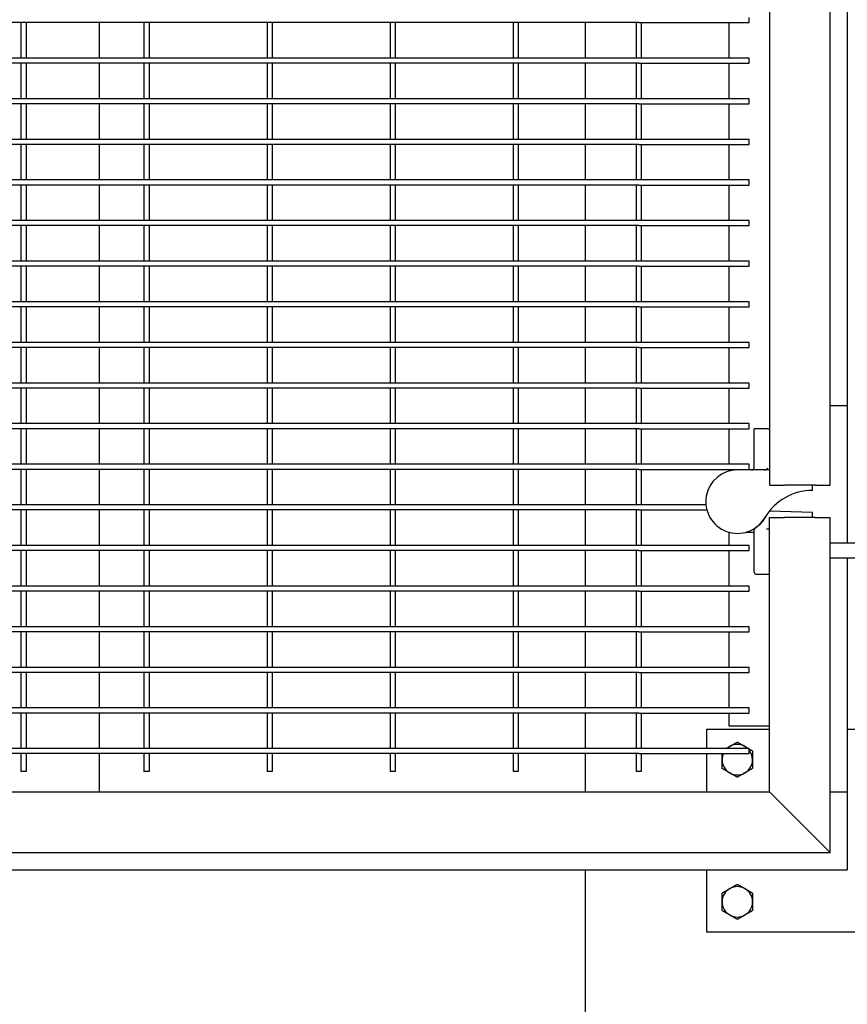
# Model space of a CAD drawing. Header units: inches. Extents: x 24 to 1128, y -94 to 748.
# Tile 503 of 546: x 671 to 691, y 517 to 541. Entities that reach past the tile are written whole.
import ezdxf

# ---------------------------------------------------------------- set-up
doc = ezdxf.new("R2010")
doc.units = ezdxf.units.IN
doc.header["$LTSCALE"] = 32
doc.header["$MEASUREMENT"] = 0
doc.layers.add('Dimension (ANSI)', color=7, linetype='Continuous', lineweight=25)
doc.layers.add('Visible (ANSI)', color=7, linetype='Continuous', lineweight=30)
doc.styles.add('Note Text (ANSI)', font='tahoma.ttf')
doc.dimstyles.new('Architectural (ANSI)', dxfattribs={"dimscale": 32, "dimtxt": 0.125, "dimasz": 0.098425, "dimexe": 0.125, "dimexo": 0.0625, "dimgap": 0.031496, "dimtad": 0, "dimtih": 1, "dimtoh": 1, "dimdec": 4, "dimrnd": 1e-08, "dimzin": 3, "dimdsep": 46, "dimlunit": 4, "dimtxsty": 'Note Text (ANSI)', "dimcen": 0.09, "dimdle": 0.393701, "dimclrd": 256, "dimclre": 256, "dimclrt": 256, "dimadec": 0, "dimazin": 3, "dimtfac": 0.96, "dimtofl": 0, "dimtmove": 0, "dimatfit": 3, "dimfxl": 1, "dimfrac": 2, "dimtolj": 1, "dimtzin": 12, "dimlwd": -1, "dimlwe": -1, "dimarcsym": 0})

# ---------------------------------------------------------------- blocks, each defined once
blk = doc.blocks.new('*D15')
at = {"layer": 'Defpoints', "color": 0, "transparency": 16777216}
for p in [(692.915, 562.239), (493.915, 496.383), (692.915, 464.957)]:
    blk.add_point(p, dxfattribs=at)
at = {"layer": 'Dimension (ANSI)', "transparency": 16777216}
for p, q in [((692.915, 560.239), (692.915, 460.957)), ((493.915, 494.383), (493.915, 460.957)), ((497.065, 464.957), (578.675, 464.957)), ((689.766, 464.957), (594.155, 464.957))]:
    blk.add_line(p, q, dxfattribs=at)
for points in [[(497.065, 465.481), (497.065, 464.432), (493.915, 464.957)], [(689.766, 465.481), (689.766, 464.432), (692.915, 464.957)]]:
    blk.add_solid(points, dxfattribs=at)
at = {"layer": 'Dimension (ANSI)', "transparency": 16777216, "insert": (579.683, 467.036), "char_height": 4, "attachment_point": 1, "style": 'Note Text (ANSI)'}
blk.add_mtext('\\A1;16\'-7"', dxfattribs=at)

msp = doc.modelspace()

# ---------------------------------------------------------------- linework, layer by layer
at = {"layer": 'Visible (ANSI)'}
for p, q in [((689.45529, 551.3233), (689.45529, 529.3233)), ((690.95529, 529.3233), (690.95529, 551.3233)), ((691.37529, 549.27882), (691.37529, 531.27882)), ((688.95529, 540.71632), (688.95529, 540.84132)), ((671.08029, 540.71632), (668.04904, 540.71632)), ((671.01779, 540.71632), (671.01779, 539.84132)), ((674.11154, 540.71632), (671.08029, 540.71632)), ((671.14279, 540.71632), (671.14279, 539.84132)), ((672.95529, 539.84132), (672.95529, 540.71632)), ((674.04904, 540.71632), (674.04904, 539.84132)), ((677.14279, 540.71632), (674.11154, 540.71632)), ((674.17404, 540.71632), (674.17404, 539.84132)), ((677.08029, 540.71632), (677.08029, 539.84132)), ((680.17404, 540.71632), (677.14279, 540.71632)), ((677.20529, 540.71632), (677.20529, 539.84132)), ((680.11154, 540.71632), (680.11154, 539.84132)), ((683.20529, 540.71632), (680.17404, 540.71632)), ((680.23654, 540.71632), (680.23654, 539.84132)), ((683.14279, 540.71632), (683.14279, 539.84132)), ((686.23654, 540.71632), (683.20529, 540.71632)), ((683.26779, 540.71632), (683.26779, 539.84132)), ((684.91529, 540.71632), (684.91529, 539.84132)), ((686.17404, 540.71632), (686.17404, 539.84132)), ((686.23654, 540.71632), (688.95529, 540.71632)), ((686.29904, 540.71632), (686.29904, 539.84132)), ((688.45529, 540.71632), (688.45529, 539.84132)), ((671.08029, 539.84132), (668.04904, 539.84132)), ((671.08029, 539.71632), (668.04904, 539.71632)), ((671.01779, 539.71632), (671.01779, 538.84132)), ((674.11154, 539.84132), (671.08029, 539.84132)), ((674.11154, 539.71632), (671.08029, 539.71632)), ((671.14279, 539.71632), (671.14279, 538.84132)), ((672.95529, 538.84132), (672.95529, 539.71632)), ((674.04904, 539.71632), (674.04904, 538.84132)), ((677.14279, 539.84132), (674.11154, 539.84132)), ((677.14279, 539.71632), (674.11154, 539.71632)), ((674.17404, 539.71632), (674.17404, 538.84132)), ((677.08029, 539.71632), (677.08029, 538.84132)), ((680.17404, 539.84132), (677.14279, 539.84132)), ((680.17404, 539.71632), (677.14279, 539.71632)), ((677.20529, 539.71632), (677.20529, 538.84132)), ((680.11154, 539.71632), (680.11154, 538.84132)), ((683.20529, 539.84132), (680.17404, 539.84132)), ((683.20529, 539.71632), (680.17404, 539.71632)), ((680.23654, 539.71632), (680.23654, 538.84132)), ((683.14279, 539.71632), (683.14279, 538.84132)), ((686.23654, 539.84132), (683.20529, 539.84132)), ((686.23654, 539.71632), (683.20529, 539.71632)), ((683.26779, 539.71632), (683.26779, 538.84132)), ((684.91529, 539.71632), (684.91529, 538.84132)), ((686.17404, 539.71632), (686.17404, 538.84132)), ((688.95529, 539.84132), (686.23654, 539.84132)), ((686.23654, 539.71632), (688.95529, 539.71632)), ((686.29904, 539.71632), (686.29904, 538.84132)), ((688.45529, 539.71632), (688.45529, 538.84132)), ((688.95529, 539.71632), (688.95529, 539.84132)), ((671.08029, 538.84132), (668.04904, 538.84132)), ((671.08029, 538.71632), (668.04904, 538.71632)), ((671.01779, 538.71632), (671.01779, 537.84132)), ((674.11154, 538.84132), (671.08029, 538.84132)), ((674.11154, 538.71632), (671.08029, 538.71632)), ((671.14279, 538.71632), (671.14279, 537.84132)), ((672.95529, 537.84132), (672.95529, 538.71632)), ((674.04904, 538.71632), (674.04904, 537.84132)), ((677.14279, 538.84132), (674.11154, 538.84132)), ((677.14279, 538.71632), (674.11154, 538.71632)), ((674.17404, 538.71632), (674.17404, 537.84132)), ((677.08029, 538.71632), (677.08029, 537.84132)), ((680.17404, 538.84132), (677.14279, 538.84132)), ((680.17404, 538.71632), (677.14279, 538.71632)), ((677.20529, 538.71632), (677.20529, 537.84132)), ((680.11154, 538.71632), (680.11154, 537.84132)), ((683.20529, 538.84132), (680.17404, 538.84132)), ((683.20529, 538.71632), (680.17404, 538.71632)), ((680.23654, 538.71632), (680.23654, 537.84132)), ((683.14279, 538.71632), (683.14279, 537.84132)), ((686.23654, 538.84132), (683.20529, 538.84132)), ((686.23654, 538.71632), (683.20529, 538.71632)), ((683.26779, 538.71632), (683.26779, 537.84132)), ((684.91529, 538.71632), (684.91529, 537.84132)), ((686.17404, 538.71632), (686.17404, 537.84132)), ((688.95529, 538.84132), (686.23654, 538.84132)), ((686.23654, 538.71632), (688.95529, 538.71632)), ((686.29904, 538.71632), (686.29904, 537.84132)), ((688.45529, 538.71632), (688.45529, 537.84132)), ((688.95529, 538.71632), (688.95529, 538.84132)), ((671.08029, 537.84132), (668.04904, 537.84132)), ((671.08029, 537.71632), (668.04904, 537.71632)), ((671.01779, 537.71632), (671.01779, 536.84132)), ((674.11154, 537.84132), (671.08029, 537.84132)), ((674.11154, 537.71632), (671.08029, 537.71632)), ((671.14279, 537.71632), (671.14279, 536.84132)), ((672.95529, 536.84132), (672.95529, 537.71632)), ((674.04904, 537.71632), (674.04904, 536.84132)), ((677.14279, 537.84132), (674.11154, 537.84132)), ((677.14279, 537.71632), (674.11154, 537.71632)), ((674.17404, 537.71632), (674.17404, 536.84132)), ((677.08029, 537.71632), (677.08029, 536.84132)), ((680.17404, 537.84132), (677.14279, 537.84132)), ((680.17404, 537.71632), (677.14279, 537.71632)), ((677.20529, 537.71632), (677.20529, 536.84132)), ((680.11154, 537.71632), (680.11154, 536.84132)), ((683.20529, 537.84132), (680.17404, 537.84132)), ((683.20529, 537.71632), (680.17404, 537.71632)), ((680.23654, 537.71632), (680.23654, 536.84132)), ((683.14279, 537.71632), (683.14279, 536.84132)), ((686.23654, 537.84132), (683.20529, 537.84132)), ((686.23654, 537.71632), (683.20529, 537.71632)), ((683.26779, 537.71632), (683.26779, 536.84132)), ((684.91529, 537.71632), (684.91529, 536.84132)), ((686.17404, 537.71632), (686.17404, 536.84132)), ((688.95529, 537.84132), (686.23654, 537.84132)), ((686.23654, 537.71632), (688.95529, 537.71632)), ((686.29904, 537.71632), (686.29904, 536.84132)), ((688.45529, 537.71632), (688.45529, 536.84132)), ((688.95529, 537.71632), (688.95529, 537.84132)), ((671.08029, 536.84132), (668.04904, 536.84132)), ((671.08029, 536.71632), (668.04904, 536.71632)), ((671.01779, 536.71632), (671.01779, 535.84132)), ((674.11154, 536.84132), (671.08029, 536.84132)), ((674.11154, 536.71632), (671.08029, 536.71632)), ((671.14279, 536.71632), (671.14279, 535.84132)), ((672.95529, 535.84132), (672.95529, 536.71632)), ((674.04904, 536.71632), (674.04904, 535.84132)), ((677.14279, 536.84132), (674.11154, 536.84132)), ((677.14279, 536.71632), (674.11154, 536.71632)), ((674.17404, 536.71632), (674.17404, 535.84132)), ((677.08029, 536.71632), (677.08029, 535.84132)), ((680.17404, 536.84132), (677.14279, 536.84132)), ((680.17404, 536.71632), (677.14279, 536.71632)), ((677.20529, 536.71632), (677.20529, 535.84132)), ((680.11154, 536.71632), (680.11154, 535.84132)), ((683.20529, 536.84132), (680.17404, 536.84132)), ((683.20529, 536.71632), (680.17404, 536.71632)), ((680.23654, 536.71632), (680.23654, 535.84132)), ((683.14279, 536.71632), (683.14279, 535.84132)), ((686.23654, 536.84132), (683.20529, 536.84132)), ((686.23654, 536.71632), (683.20529, 536.71632)), ((683.26779, 536.71632), (683.26779, 535.84132)), ((684.91529, 536.71632), (684.91529, 535.84132)), ((686.17404, 536.71632), (686.17404, 535.84132)), ((688.95529, 536.84132), (686.23654, 536.84132)), ((686.23654, 536.71632), (688.95529, 536.71632)), ((686.29904, 536.71632), (686.29904, 535.84132)), ((688.45529, 536.71632), (688.45529, 535.84132)), ((688.95529, 536.71632), (688.95529, 536.84132)), ((671.08029, 535.84132), (668.04904, 535.84132)), ((674.11154, 535.84132), (671.08029, 535.84132)), ((677.14279, 535.84132), (674.11154, 535.84132)), ((680.17404, 535.84132), (677.14279, 535.84132)), ((683.20529, 535.84132), (680.17404, 535.84132)), ((686.23654, 535.84132), (683.20529, 535.84132)), ((688.95529, 535.84132), (686.23654, 535.84132)), ((688.95529, 535.71632), (688.95529, 535.84132)), ((671.08029, 535.71632), (668.04904, 535.71632)), ((671.01779, 535.71632), (671.01779, 534.84132)), ((674.11154, 535.71632), (671.08029, 535.71632)), ((671.14279, 535.71632), (671.14279, 534.84132)), ((672.95529, 534.84132), (672.95529, 535.71632)), ((674.04904, 535.71632), (674.04904, 534.84132)), ((677.14279, 535.71632), (674.11154, 535.71632)), ((674.17404, 535.71632), (674.17404, 534.84132)), ((677.08029, 535.71632), (677.08029, 534.84132)), ((680.17404, 535.71632), (677.14279, 535.71632)), ((677.20529, 535.71632), (677.20529, 534.84132)), ((680.11154, 535.71632), (680.11154, 534.84132)), ((683.20529, 535.71632), (680.17404, 535.71632)), ((680.23654, 535.71632), (680.23654, 534.84132)), ((683.14279, 535.71632), (683.14279, 534.84132)), ((686.23654, 535.71632), (683.20529, 535.71632)), ((683.26779, 535.71632), (683.26779, 534.84132)), ((684.91529, 535.71632), (684.91529, 534.84132)), ((686.17404, 535.71632), (686.17404, 534.84132)), ((686.23654, 535.71632), (688.95529, 535.71632)), ((686.29904, 535.71632), (686.29904, 534.84132)), ((688.45529, 535.71632), (688.45529, 534.84132)), ((671.08029, 534.84132), (668.04904, 534.84132)), ((674.11154, 534.84132), (671.08029, 534.84132)), ((677.14279, 534.84132), (674.11154, 534.84132)), ((680.17404, 534.84132), (677.14279, 534.84132)), ((683.20529, 534.84132), (680.17404, 534.84132)), ((686.23654, 534.84132), (683.20529, 534.84132)), ((688.95529, 534.84132), (686.23654, 534.84132)), ((688.95529, 534.71632), (688.95529, 534.84132)), ((671.08029, 534.71632), (668.04904, 534.71632)), ((671.01779, 534.71632), (671.01779, 533.84132)), ((674.11154, 534.71632), (671.08029, 534.71632)), ((671.14279, 534.71632), (671.14279, 533.84132)), ((672.95529, 533.84132), (672.95529, 534.71632)), ((674.04904, 534.71632), (674.04904, 533.84132)), ((677.14279, 534.71632), (674.11154, 534.71632)), ((674.17404, 534.71632), (674.17404, 533.84132)), ((677.08029, 534.71632), (677.08029, 533.84132)), ((680.17404, 534.71632), (677.14279, 534.71632)), ((677.20529, 534.71632), (677.20529, 533.84132)), ((680.11154, 534.71632), (680.11154, 533.84132)), ((683.20529, 534.71632), (680.17404, 534.71632)), ((680.23654, 534.71632), (680.23654, 533.84132)), ((683.14279, 534.71632), (683.14279, 533.84132)), ((686.23654, 534.71632), (683.20529, 534.71632)), ((683.26779, 534.71632), (683.26779, 533.84132)), ((684.91529, 534.71632), (684.91529, 533.84132)), ((686.17404, 534.71632), (686.17404, 533.84132)), ((686.23654, 534.71632), (688.95529, 534.71632)), ((686.29904, 534.71632), (686.29904, 533.84132)), ((688.45529, 534.71632), (688.45529, 533.84132)), ((671.08029, 533.84132), (668.04904, 533.84132)), ((674.11154, 533.84132), (671.08029, 533.84132)), ((677.14279, 533.84132), (674.11154, 533.84132)), ((680.17404, 533.84132), (677.14279, 533.84132)), ((683.20529, 533.84132), (680.17404, 533.84132)), ((686.23654, 533.84132), (683.20529, 533.84132)), ((688.95529, 533.84132), (686.23654, 533.84132)), ((688.95529, 533.71632), (688.95529, 533.84132)), ((671.08029, 533.71632), (668.04904, 533.71632)), ((671.01779, 533.71632), (671.01779, 532.84132)), ((674.11154, 533.71632), (671.08029, 533.71632)), ((671.14279, 533.71632), (671.14279, 532.84132)), ((672.95529, 532.84132), (672.95529, 533.71632)), ((674.04904, 533.71632), (674.04904, 532.84132)), ((677.14279, 533.71632), (674.11154, 533.71632)), ((674.17404, 533.71632), (674.17404, 532.84132)), ((677.08029, 533.71632), (677.08029, 532.84132)), ((680.17404, 533.71632), (677.14279, 533.71632)), ((677.20529, 533.71632), (677.20529, 532.84132)), ((680.11154, 533.71632), (680.11154, 532.84132)), ((683.20529, 533.71632), (680.17404, 533.71632)), ((680.23654, 533.71632), (680.23654, 532.84132)), ((683.14279, 533.71632), (683.14279, 532.84132)), ((686.23654, 533.71632), (683.20529, 533.71632)), ((683.26779, 533.71632), (683.26779, 532.84132)), ((684.91529, 533.71632), (684.91529, 532.84132)), ((686.17404, 533.71632), (686.17404, 532.84132)), ((686.23654, 533.71632), (688.95529, 533.71632)), ((686.29904, 533.71632), (686.29904, 532.84132)), ((688.45529, 533.71632), (688.45529, 532.84132)), ((671.08029, 532.84132), (668.04904, 532.84132)), ((674.11154, 532.84132), (671.08029, 532.84132)), ((677.14279, 532.84132), (674.11154, 532.84132)), ((680.17404, 532.84132), (677.14279, 532.84132)), ((683.20529, 532.84132), (680.17404, 532.84132)), ((686.23654, 532.84132), (683.20529, 532.84132)), ((688.95529, 532.84132), (686.23654, 532.84132)), ((688.95529, 532.71632), (688.95529, 532.84132)), ((671.08029, 532.71632), (668.04904, 532.71632)), ((671.01779, 532.71632), (671.01779, 531.84132)), ((674.11154, 532.71632), (671.08029, 532.71632)), ((671.14279, 532.71632), (671.14279, 531.84132)), ((672.95529, 531.84132), (672.95529, 532.71632)), ((674.04904, 532.71632), (674.04904, 531.84132)), ((677.14279, 532.71632), (674.11154, 532.71632)), ((674.17404, 532.71632), (674.17404, 531.84132)), ((677.08029, 532.71632), (677.08029, 531.84132)), ((680.17404, 532.71632), (677.14279, 532.71632)), ((677.20529, 532.71632), (677.20529, 531.84132)), ((680.11154, 532.71632), (680.11154, 531.84132)), ((683.20529, 532.71632), (680.17404, 532.71632)), ((680.23654, 532.71632), (680.23654, 531.84132)), ((683.14279, 532.71632), (683.14279, 531.84132)), ((686.23654, 532.71632), (683.20529, 532.71632)), ((683.26779, 532.71632), (683.26779, 531.84132)), ((684.91529, 532.71632), (684.91529, 531.84132)), ((686.17404, 532.71632), (686.17404, 531.84132)), ((686.23654, 532.71632), (688.95529, 532.71632)), ((686.29904, 532.71632), (686.29904, 531.84132)), ((688.45529, 532.71632), (688.45529, 531.84132)), ((671.08029, 531.84132), (668.04904, 531.84132)), ((671.08029, 531.71632), (668.04904, 531.71632)), ((671.01779, 531.71632), (671.01779, 530.84132)), ((674.11154, 531.84132), (671.08029, 531.84132)), ((674.11154, 531.71632), (671.08029, 531.71632)), ((671.14279, 531.71632), (671.14279, 530.84132)), ((672.95529, 530.84132), (672.95529, 531.71632)), ((674.04904, 531.71632), (674.04904, 530.84132)), ((677.14279, 531.84132), (674.11154, 531.84132)), ((677.14279, 531.71632), (674.11154, 531.71632)), ((674.17404, 531.71632), (674.17404, 530.84132)), ((677.08029, 531.71632), (677.08029, 530.84132)), ((680.17404, 531.84132), (677.14279, 531.84132)), ((680.17404, 531.71632), (677.14279, 531.71632)), ((677.20529, 531.71632), (677.20529, 530.84132)), ((680.11154, 531.71632), (680.11154, 530.84132)), ((683.20529, 531.84132), (680.17404, 531.84132)), ((683.20529, 531.71632), (680.17404, 531.71632)), ((680.23654, 531.71632), (680.23654, 530.84132)), ((683.14279, 531.71632), (683.14279, 530.84132)), ((686.23654, 531.84132), (683.20529, 531.84132)), ((686.23654, 531.71632), (683.20529, 531.71632)), ((683.26779, 531.71632), (683.26779, 530.84132)), ((684.91529, 531.71632), (684.91529, 530.84132)), ((686.17404, 531.71632), (686.17404, 530.84132)), ((688.95529, 531.84132), (686.23654, 531.84132)), ((686.23654, 531.71632), (688.95529, 531.71632)), ((686.29904, 531.71632), (686.29904, 530.84132)), ((688.45529, 531.71632), (688.45529, 530.84132)), ((688.95529, 531.71632), (688.95529, 531.84132)), ((691.37529, 531.27882), (690.95529, 531.27882)), ((691.37529, 531.27882), (691.37529, 527.90382)), ((671.08029, 530.84132), (668.04904, 530.84132)), ((671.08029, 530.71632), (668.04904, 530.71632)), ((671.01779, 530.71632), (671.01779, 529.84132)), ((674.11154, 530.84132), (671.08029, 530.84132)), ((674.11154, 530.71632), (671.08029, 530.71632)), ((671.14279, 530.71632), (671.14279, 529.84132)), ((672.95529, 529.84132), (672.95529, 530.71632)), ((674.04904, 530.71632), (674.04904, 529.84132)), ((677.14279, 530.84132), (674.11154, 530.84132)), ((677.14279, 530.71632), (674.11154, 530.71632)), ((674.17404, 530.71632), (674.17404, 529.84132)), ((677.08029, 530.71632), (677.08029, 529.84132)), ((680.17404, 530.84132), (677.14279, 530.84132)), ((680.17404, 530.71632), (677.14279, 530.71632)), ((677.20529, 530.71632), (677.20529, 529.84132)), ((680.11154, 530.71632), (680.11154, 529.84132)), ((683.20529, 530.84132), (680.17404, 530.84132)), ((683.20529, 530.71632), (680.17404, 530.71632)), ((680.23654, 530.71632), (680.23654, 529.84132)), ((683.14279, 530.71632), (683.14279, 529.84132)), ((686.23654, 530.84132), (683.20529, 530.84132)), ((686.23654, 530.71632), (683.20529, 530.71632)), ((683.26779, 530.71632), (683.26779, 529.84132)), ((684.91529, 530.71632), (684.91529, 529.84132)), ((686.17404, 530.71632), (686.17404, 529.84132)), ((688.95529, 530.84132), (686.23654, 530.84132)), ((686.23654, 530.71632), (688.95529, 530.71632)), ((686.29904, 530.71632), (686.29904, 529.84132)), ((688.45529, 530.71632), (688.45529, 529.84132)), ((688.95529, 530.71632), (688.95529, 530.84132)), ((689.0986, 530.71307), (689.08029, 530.71307)), ((689.08029, 529.7643), (689.08029, 530.71307)), ((689.41868, 530.71307), (689.37449, 530.71307)), ((689.41868, 530.71307), (689.45529, 530.71307)), ((671.08029, 529.84132), (668.04904, 529.84132)), ((671.08029, 529.71632), (668.04904, 529.71632)), ((671.01779, 529.71632), (671.01779, 528.84132)), ((674.11154, 529.84132), (671.08029, 529.84132)), ((674.11154, 529.71632), (671.08029, 529.71632)), ((671.14279, 529.71632), (671.14279, 528.84132)), ((672.95529, 528.84132), (672.95529, 529.71632)), ((674.04904, 529.71632), (674.04904, 528.84132)), ((677.14279, 529.84132), (674.11154, 529.84132)), ((677.14279, 529.71632), (674.11154, 529.71632)), ((674.17404, 529.71632), (674.17404, 528.84132)), ((677.08029, 529.71632), (677.08029, 528.84132)), ((680.17404, 529.84132), (677.14279, 529.84132)), ((680.17404, 529.71632), (677.14279, 529.71632)), ((677.20529, 529.71632), (677.20529, 528.84132)), ((680.11154, 529.71632), (680.11154, 528.84132)), ((683.20529, 529.84132), (680.17404, 529.84132)), ((683.20529, 529.71632), (680.17404, 529.71632)), ((680.23654, 529.71632), (680.23654, 528.84132)), ((683.14279, 529.71632), (683.14279, 528.84132)), ((686.23654, 529.84132), (683.20529, 529.84132)), ((686.23654, 529.71632), (683.20529, 529.71632)), ((683.26779, 529.71632), (683.26779, 528.84132)), ((684.91529, 529.71632), (684.91529, 528.84132)), ((686.17404, 529.71632), (686.17404, 528.84132)), ((688.95529, 529.84132), (686.23654, 529.84132)), ((686.23654, 529.71632), (688.95529, 529.71632)), ((686.29904, 529.71632), (686.29904, 528.84132)), ((688.45529, 529.71632), (688.45529, 529.67176)), ((689.32512, 529.7018), (688.66986, 529.7018)), ((688.95529, 529.71632), (688.95529, 529.84132)), ((689.45529, 529.7018), (689.32512, 529.7018)), ((689.45529, 529.3233), (689.83029, 529.3233)), ((690.58029, 529.3233), (689.83029, 529.3233)), ((690.51828, 529.1983), (690.51828, 529.3233)), ((690.58029, 529.3233), (690.95529, 529.3233)), ((671.08029, 528.84132), (668.04904, 528.84132)), ((671.08029, 528.71632), (668.04904, 528.71632)), ((671.01779, 528.71632), (671.01779, 527.84132)), ((674.11154, 528.84132), (671.08029, 528.84132)), ((674.11154, 528.71632), (671.08029, 528.71632)), ((671.14279, 528.71632), (671.14279, 527.84132)), ((672.95529, 527.84132), (672.95529, 528.71632)), ((674.04904, 528.71632), (674.04904, 527.84132)), ((677.14279, 528.84132), (674.11154, 528.84132)), ((677.14279, 528.71632), (674.11154, 528.71632)), ((674.17404, 528.71632), (674.17404, 527.84132)), ((677.08029, 528.71632), (677.08029, 527.84132)), ((680.17404, 528.84132), (677.14279, 528.84132)), ((680.17404, 528.71632), (677.14279, 528.71632)), ((677.20529, 528.71632), (677.20529, 527.84132)), ((680.11154, 528.71632), (680.11154, 527.84132)), ((683.20529, 528.84132), (680.17404, 528.84132)), ((683.20529, 528.71632), (680.17404, 528.71632)), ((680.23654, 528.71632), (680.23654, 527.84132)), ((683.14279, 528.71632), (683.14279, 527.84132)), ((686.23654, 528.84132), (683.20529, 528.84132)), ((686.23654, 528.71632), (683.20529, 528.71632)), ((683.26779, 528.71632), (683.26779, 527.84132)), ((684.91529, 528.71632), (684.91529, 527.84132)), ((686.17404, 528.71632), (686.17404, 527.84132)), ((687.89264, 528.84132), (686.23654, 528.84132)), ((686.23654, 528.71632), (687.91578, 528.71632)), ((686.29904, 528.71632), (686.29904, 527.84132)), ((689.45529, 528.52882), (689.83029, 528.52882)), ((689.45529, 521.77882), (689.45529, 528.52882)), ((689.46288, 528.69067), (689.458, 528.69084)), ((690.51828, 528.65382), (689.46288, 528.69067)), ((690.58029, 528.52882), (689.83029, 528.52882)), ((690.51828, 528.52882), (690.51828, 528.65382)), ((690.58029, 528.52882), (690.95529, 528.52882)), ((690.95529, 527.90382), (690.95529, 528.52882)), ((689.08029, 527.18072), (689.08029, 528.22966)), ((689.41172, 528.25257), (689.45529, 528.25257)), ((688.45529, 528.16934), (688.45529, 527.84132)), ((688.88861, 528.17055), (689.03862, 528.17055)), ((671.08029, 527.84132), (668.04904, 527.84132)), ((674.11154, 527.84132), (671.08029, 527.84132)), ((677.14279, 527.84132), (674.11154, 527.84132)), ((680.17404, 527.84132), (677.14279, 527.84132)), ((683.20529, 527.84132), (680.17404, 527.84132)), ((686.23654, 527.84132), (683.20529, 527.84132)), ((688.95529, 527.84132), (686.23654, 527.84132)), ((688.95529, 527.71632), (688.95529, 527.84132)), ((690.95529, 527.90382), (696.95529, 527.90382)), ((690.95529, 527.52882), (690.95529, 527.90382)), ((671.08029, 527.71632), (668.04904, 527.71632)), ((671.01779, 527.71632), (671.01779, 526.84132)), ((674.11154, 527.71632), (671.08029, 527.71632)), ((671.14279, 527.71632), (671.14279, 526.84132)), ((672.95529, 526.84132), (672.95529, 527.71632)), ((674.04904, 527.71632), (674.04904, 526.84132)), ((677.14279, 527.71632), (674.11154, 527.71632)), ((674.17404, 527.71632), (674.17404, 526.84132)), ((677.08029, 527.71632), (677.08029, 526.84132)), ((680.17404, 527.71632), (677.14279, 527.71632)), ((677.20529, 527.71632), (677.20529, 526.84132)), ((680.11154, 527.71632), (680.11154, 526.84132)), ((683.20529, 527.71632), (680.17404, 527.71632)), ((680.23654, 527.71632), (680.23654, 526.84132)), ((683.14279, 527.71632), (683.14279, 526.84132)), ((686.23654, 527.71632), (683.20529, 527.71632)), ((683.26779, 527.71632), (683.26779, 526.84132)), ((684.91529, 527.71632), (684.91529, 526.84132)), ((686.17404, 527.71632), (686.17404, 526.84132)), ((686.23654, 527.71632), (688.95529, 527.71632)), ((686.29904, 527.71632), (686.29904, 526.84132)), ((688.45529, 527.71632), (688.45529, 526.84132)), ((690.95529, 520.27882), (690.95529, 527.52882)), ((696.95529, 527.52882), (690.95529, 527.52882)), ((691.37529, 527.52882), (691.37529, 521.77882)), ((689.12196, 527.13906), (689.41005, 527.13906)), ((689.41005, 527.13906), (689.45529, 527.13906)), ((671.08029, 526.84132), (668.04904, 526.84132)), ((674.11154, 526.84132), (671.08029, 526.84132)), ((677.14279, 526.84132), (674.11154, 526.84132)), ((680.17404, 526.84132), (677.14279, 526.84132)), ((683.20529, 526.84132), (680.17404, 526.84132)), ((686.23654, 526.84132), (683.20529, 526.84132)), ((688.95529, 526.84132), (686.23654, 526.84132)), ((688.95529, 526.71632), (688.95529, 526.84132)), ((671.08029, 526.71632), (668.04904, 526.71632)), ((671.01779, 526.71632), (671.01779, 525.84132)), ((674.11154, 526.71632), (671.08029, 526.71632)), ((671.14279, 526.71632), (671.14279, 525.84132)), ((672.95529, 525.84132), (672.95529, 526.71632)), ((674.04904, 526.71632), (674.04904, 525.84132)), ((677.14279, 526.71632), (674.11154, 526.71632)), ((674.17404, 526.71632), (674.17404, 525.84132)), ((677.08029, 526.71632), (677.08029, 525.84132)), ((680.17404, 526.71632), (677.14279, 526.71632)), ((677.20529, 526.71632), (677.20529, 525.84132)), ((680.11154, 526.71632), (680.11154, 525.84132)), ((683.20529, 526.71632), (680.17404, 526.71632)), ((680.23654, 526.71632), (680.23654, 525.84132)), ((683.14279, 526.71632), (683.14279, 525.84132)), ((686.23654, 526.71632), (683.20529, 526.71632)), ((683.26779, 526.71632), (683.26779, 525.84132)), ((684.91529, 526.71632), (684.91529, 525.84132)), ((686.17404, 526.71632), (686.17404, 525.84132)), ((686.23654, 526.71632), (688.95529, 526.71632)), ((686.29904, 526.71632), (686.29904, 525.84132)), ((688.45529, 526.71632), (688.45529, 525.84132)), ((671.08029, 525.84132), (668.04904, 525.84132)), ((674.11154, 525.84132), (671.08029, 525.84132)), ((677.14279, 525.84132), (674.11154, 525.84132)), ((680.17404, 525.84132), (677.14279, 525.84132)), ((683.20529, 525.84132), (680.17404, 525.84132)), ((686.23654, 525.84132), (683.20529, 525.84132)), ((688.95529, 525.84132), (686.23654, 525.84132)), ((688.95529, 525.71632), (688.95529, 525.84132)), ((671.08029, 525.71632), (668.04904, 525.71632)), ((671.01779, 525.71632), (671.01779, 524.84132)), ((674.11154, 525.71632), (671.08029, 525.71632)), ((671.14279, 525.71632), (671.14279, 524.84132)), ((672.95529, 524.84132), (672.95529, 525.71632)), ((674.04904, 525.71632), (674.04904, 524.84132)), ((677.14279, 525.71632), (674.11154, 525.71632)), ((674.17404, 525.71632), (674.17404, 524.84132)), ((677.08029, 525.71632), (677.08029, 524.84132)), ((680.17404, 525.71632), (677.14279, 525.71632)), ((677.20529, 525.71632), (677.20529, 524.84132)), ((680.11154, 525.71632), (680.11154, 524.84132)), ((683.20529, 525.71632), (680.17404, 525.71632)), ((680.23654, 525.71632), (680.23654, 524.84132)), ((683.14279, 525.71632), (683.14279, 524.84132)), ((686.23654, 525.71632), (683.20529, 525.71632)), ((683.26779, 525.71632), (683.26779, 524.84132)), ((684.91529, 525.71632), (684.91529, 524.84132)), ((686.17404, 525.71632), (686.17404, 524.84132)), ((686.23654, 525.71632), (688.95529, 525.71632)), ((686.29904, 525.71632), (686.29904, 524.84132)), ((688.45529, 525.71632), (688.45529, 524.84132)), ((671.08029, 524.84132), (668.04904, 524.84132)), ((674.11154, 524.84132), (671.08029, 524.84132)), ((677.14279, 524.84132), (674.11154, 524.84132)), ((680.17404, 524.84132), (677.14279, 524.84132)), ((683.20529, 524.84132), (680.17404, 524.84132)), ((686.23654, 524.84132), (683.20529, 524.84132)), ((688.95529, 524.84132), (686.23654, 524.84132)), ((688.95529, 524.71632), (688.95529, 524.84132)), ((671.08029, 524.71632), (668.04904, 524.71632)), ((671.01779, 524.71632), (671.01779, 523.84132)), ((674.11154, 524.71632), (671.08029, 524.71632)), ((671.14279, 524.71632), (671.14279, 523.84132)), ((672.95529, 523.84132), (672.95529, 524.71632)), ((674.04904, 524.71632), (674.04904, 523.84132)), ((677.14279, 524.71632), (674.11154, 524.71632)), ((674.17404, 524.71632), (674.17404, 523.84132)), ((677.08029, 524.71632), (677.08029, 523.84132)), ((680.17404, 524.71632), (677.14279, 524.71632)), ((677.20529, 524.71632), (677.20529, 523.84132)), ((680.11154, 524.71632), (680.11154, 523.84132)), ((683.20529, 524.71632), (680.17404, 524.71632)), ((680.23654, 524.71632), (680.23654, 523.84132)), ((683.14279, 524.71632), (683.14279, 523.84132)), ((686.23654, 524.71632), (683.20529, 524.71632)), ((683.26779, 524.71632), (683.26779, 523.84132)), ((684.91529, 524.71632), (684.91529, 523.84132)), ((686.17404, 524.71632), (686.17404, 523.84132)), ((686.23654, 524.71632), (688.95529, 524.71632)), ((686.29904, 524.71632), (686.29904, 523.84132)), ((688.45529, 524.71632), (688.45529, 523.84132)), ((671.08029, 523.84132), (668.04904, 523.84132)), ((671.08029, 523.71632), (668.04904, 523.71632)), ((671.01779, 523.71632), (671.01779, 522.84132)), ((674.11154, 523.84132), (671.08029, 523.84132)), ((674.11154, 523.71632), (671.08029, 523.71632)), ((671.14279, 523.71632), (671.14279, 522.84132)), ((672.95529, 522.84132), (672.95529, 523.71632)), ((674.04904, 523.71632), (674.04904, 522.84132)), ((677.14279, 523.84132), (674.11154, 523.84132)), ((677.14279, 523.71632), (674.11154, 523.71632)), ((674.17404, 523.71632), (674.17404, 522.84132)), ((677.08029, 523.71632), (677.08029, 522.84132)), ((680.17404, 523.84132), (677.14279, 523.84132)), ((680.17404, 523.71632), (677.14279, 523.71632)), ((677.20529, 523.71632), (677.20529, 522.84132)), ((680.11154, 523.71632), (680.11154, 522.84132)), ((683.20529, 523.84132), (680.17404, 523.84132)), ((683.20529, 523.71632), (680.17404, 523.71632)), ((680.23654, 523.71632), (680.23654, 522.84132)), ((683.14279, 523.71632), (683.14279, 522.84132)), ((686.23654, 523.84132), (683.20529, 523.84132)), ((686.23654, 523.71632), (683.20529, 523.71632)), ((683.26779, 523.71632), (683.26779, 522.84132)), ((684.91529, 523.71632), (684.91529, 522.84132)), ((686.17404, 523.71632), (686.17404, 522.84132)), ((688.95529, 523.84132), (686.23654, 523.84132)), ((686.23654, 523.71632), (688.95529, 523.71632)), ((686.29904, 523.71632), (686.29904, 522.84132)), ((688.45529, 523.71632), (688.45529, 523.40382)), ((688.95529, 523.71632), (688.95529, 523.84132)), ((688.45529, 523.40382), (689.45529, 523.40382)), ((687.91529, 523.31882), (689.45529, 523.31882)), ((687.91529, 522.84132), (687.91529, 523.31882)), ((691.37529, 523.31882), (692.91529, 523.31882)), ((671.08029, 522.84132), (668.04904, 522.84132)), ((671.08029, 522.71632), (668.04904, 522.71632)), ((671.01779, 522.71632), (671.01779, 522.27882)), ((674.11154, 522.84132), (671.08029, 522.84132)), ((674.11154, 522.71632), (671.08029, 522.71632)), ((671.14279, 522.71632), (671.14279, 522.27882)), ((672.95529, 521.77882), (672.95529, 522.71632)), ((674.04904, 522.71632), (674.04904, 522.27882)), ((677.14279, 522.84132), (674.11154, 522.84132)), ((677.14279, 522.71632), (674.11154, 522.71632)), ((674.17404, 522.71632), (674.17404, 522.27882)), ((677.08029, 522.71632), (677.08029, 522.27882)), ((680.17404, 522.84132), (677.14279, 522.84132)), ((680.17404, 522.71632), (677.14279, 522.71632)), ((677.20529, 522.71632), (677.20529, 522.27882)), ((680.11154, 522.71632), (680.11154, 522.27882)), ((683.20529, 522.84132), (680.17404, 522.84132)), ((683.20529, 522.71632), (680.17404, 522.71632)), ((680.23654, 522.71632), (680.23654, 522.27882)), ((683.14279, 522.71632), (683.14279, 522.27882)), ((686.23654, 522.84132), (683.20529, 522.84132)), ((686.23654, 522.71632), (683.20529, 522.71632)), ((683.26779, 522.71632), (683.26779, 522.27882)), ((684.91529, 522.71632), (684.91529, 521.77882)), ((686.17404, 522.71632), (686.17404, 522.27882)), ((688.95529, 522.84132), (686.23654, 522.84132)), ((686.23654, 522.71632), (688.95529, 522.71632)), ((686.29904, 522.71632), (686.29904, 522.27882)), ((687.91529, 521.77882), (687.91529, 522.71632)), ((688.95529, 522.71632), (688.95529, 522.84132)), ((671.14279, 522.27882), (671.01779, 522.27882)), ((674.17404, 522.27882), (674.04904, 522.27882)), ((677.20529, 522.27882), (677.08029, 522.27882)), ((680.23654, 522.27882), (680.11154, 522.27882)), ((683.26779, 522.27882), (683.14279, 522.27882)), ((686.29904, 522.27882), (686.17404, 522.27882)), ((628.45529, 521.77882), (689.45529, 521.77882)), ((689.83029, 521.40382), (689.45529, 521.77882)), ((689.45529, 521.77882), (689.83029, 521.40382)), ((690.95529, 521.77882), (691.37529, 521.77882)), ((690.95529, 521.77882), (691.37529, 521.77882)), ((691.37529, 521.77882), (691.37529, 519.85882)), ((689.83029, 521.40382), (690.58029, 520.65382)), ((690.58029, 520.65382), (689.83029, 521.40382)), ((690.95529, 520.27882), (690.58029, 520.65382)), ((690.58029, 520.65382), (690.95529, 520.27882)), ((626.95529, 520.27882), (690.95529, 520.27882)), ((626.53529, 519.85882), (691.37529, 519.85882)), ((684.91529, 519.85882), (684.91529, 488.05891)), ((687.91529, 518.31882), (687.91529, 519.85882)), ((692.91529, 518.31882), (687.91529, 518.31882))]:
    msp.add_line(p, q, dxfattribs=at)
for centre, radius, start, end in [((688.66986, 528.92055), 0.78125, 90, 329.618594), ((689.01779, 529.7643), 0.0625, 270, 0), ((690.51828, 527.83689), 1.36141, 90, 149.618594), ((688.66986, 528.92055), 0.784, 326.734556, 333.442162), ((689.12196, 528.22966), 0.04167, 123.199621, 180), ((689.03862, 528.12888), 0.04167, 0, 90), ((689.12196, 527.18072), 0.04167, 180, 270), ((688.66529, 522.56882), 0.375, 60, 120), ((688.66529, 522.56882), 0.375, 156.837931, 180), ((688.66529, 522.56882), 0.375, 120, 133.392328), ((688.66529, 522.56882), 0.375, 46.607672, 60), ((688.66529, 522.56882), 0.375, 0, 39.34583), ((688.66529, 522.56882), 0.375, 180, 240), ((688.66529, 522.56882), 0.375, 300, 0), ((688.66529, 522.56882), 0.375, 240, 300), ((688.66529, 519.06882), 0.375, 120, 180), ((688.66529, 519.06882), 0.375, 60, 120), ((688.66529, 519.06882), 0.375, 0, 60), ((688.66529, 519.06882), 0.375, 180, 240), ((688.66529, 519.06882), 0.375, 300, 0), ((688.66529, 519.06882), 0.375, 240, 300)]:
    msp.add_arc(centre, radius, start, end, dxfattribs=at)
for points, weights in [([(689.37449, 530.71307), (689.21453, 530.71307), (689.0986, 530.71307)], [1.00254526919, 1.00661330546, 1.00096139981]), ([(688.47779, 522.89358), (688.56481, 522.94382), (688.66529, 523.00183)], [1, 1.0379548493, 1]), ([(688.66529, 523.00183), (688.76577, 522.94382), (688.85279, 522.89358)], [1, 1.0379548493, 1]), ([(688.29029, 522.56882), (688.29029, 522.63992), (688.29029, 522.71632)], [1, 1.02656152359, 1.01594653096]), ([(688.38728, 522.84132), (688.43338, 522.86794), (688.47779, 522.89358)], [1.01897734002, 1.01901750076, 1]), ([(688.85279, 522.89358), (688.8972, 522.86794), (688.94331, 522.84132)], [1, 1.01901750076, 1.01897734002]), ([(688.95529, 522.8344), (688.99575, 522.81104), (689.04029, 522.78533)], [1.01864832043, 1.0164783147, 1]), ([(689.04029, 522.78533), (689.04029, 522.6693), (689.04029, 522.56882)], [1, 1.0379548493, 1]), ([(688.29029, 522.35231), (688.29029, 522.46834), (688.29029, 522.56882)], [1, 1.0379548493, 1]), ([(689.04029, 522.56882), (689.04029, 522.46834), (689.04029, 522.35231)], [1, 1.0379548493, 1]), ([(688.47779, 522.24406), (688.39077, 522.2943), (688.29029, 522.35231)], [1, 1.0379548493, 1]), ([(688.66529, 522.13581), (688.56481, 522.19382), (688.47779, 522.24406)], [1, 1.0379548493, 1]), ([(688.85279, 522.24406), (688.76577, 522.19382), (688.66529, 522.13581)], [1, 1.0379548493, 1]), ([(689.04029, 522.35231), (688.93981, 522.2943), (688.85279, 522.24406)], [1, 1.0379548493, 1]), ([(688.29029, 519.28533), (688.39077, 519.34334), (688.47779, 519.39358)], [1, 1.0379548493, 1]), ([(688.29029, 519.06882), (688.29029, 519.1693), (688.29029, 519.28533)], [1, 1.0379548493, 1]), ([(688.47779, 519.39358), (688.56481, 519.44382), (688.66529, 519.50183)], [1, 1.0379548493, 1]), ([(688.66529, 519.50183), (688.76577, 519.44382), (688.85279, 519.39358)], [1, 1.0379548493, 1]), ([(688.85279, 519.39358), (688.93981, 519.34334), (689.04029, 519.28533)], [1, 1.0379548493, 1]), ([(689.04029, 519.28533), (689.04029, 519.1693), (689.04029, 519.06882)], [1, 1.0379548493, 1]), ([(688.29029, 518.85231), (688.29029, 518.96834), (688.29029, 519.06882)], [1, 1.0379548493, 1]), ([(689.04029, 519.06882), (689.04029, 518.96834), (689.04029, 518.85231)], [1, 1.0379548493, 1]), ([(688.47779, 518.74406), (688.39077, 518.7943), (688.29029, 518.85231)], [1, 1.0379548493, 1]), ([(689.04029, 518.85231), (688.93981, 518.7943), (688.85279, 518.74406)], [1, 1.0379548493, 1]), ([(688.66529, 518.63581), (688.56481, 518.69382), (688.47779, 518.74406)], [1, 1.0379548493, 1]), ([(688.85279, 518.74406), (688.76577, 518.69382), (688.66529, 518.63581)], [1, 1.0379548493, 1])]:
    msp.add_rational_spline(points, weights, degree=2, dxfattribs=at)
for points in [[(689.32512, 529.7018), (689.32886, 529.7018), (689.33262, 529.70198), (689.33635, 529.70236)], [(689.41005, 528.25246), (689.4106, 528.25253), (689.41116, 528.25257), (689.41172, 528.25257)]]:
    msp.add_open_spline(points, degree=3, dxfattribs=at)
for points, knots in [([(689.33635, 529.70236), (689.34162, 529.70289), (689.34685, 529.7038), (689.36045, 529.7071), (689.36862, 529.71005), (689.38403, 529.71735), (689.39121, 529.7216), (689.40529, 529.73147), (689.41201, 529.73705), (689.41853, 529.7431), (689.41861, 529.74317), (689.41868, 529.74324)], [0.027885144, 0.027885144, 0.027885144, 0.027885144, 0.068358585, 0.068358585, 0.13476608, 0.13476608, 0.19932173, 0.19932173, 0.267831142, 0.267831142, 0.268602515, 0.268602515, 0.268602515, 0.268602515]), ([(689.32539, 528.49051), (689.32247, 528.48606), (689.31952, 528.48167), (689.29129, 528.44048), (689.26403, 528.4074), (689.23544, 528.37762), (689.19447, 528.33495), (689.15081, 528.29902), (689.10341, 528.26734), (689.10128, 528.26592), (689.09914, 528.26453)], [0.39491662, 0.39491662, 0.39491662, 0.39491662, 0.44769832, 0.44769832, 0.89539664, 0.89539664, 0.89539664, 1.53686818, 1.53686818, 1.56705053, 1.56705053, 1.56705053, 1.56705053]), ([(689.38059, 528.25025), (689.38063, 528.25025), (689.38066, 528.25025), (689.38457, 528.25021), (689.38917, 528.25039), (689.39924, 528.25115), (689.40461, 528.25172), (689.41005, 528.25246)], [-0.0004125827, -0.0004125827, -0.0004125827, -0.0004125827, 0, 0, 0.0423918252, 0.0423918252, 0.0842937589, 0.0842937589, 0.0842937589, 0.0842937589])]:
    msp.add_open_spline(points, degree=3, knots=knots, dxfattribs=at)

# ---------------------------------------------------------------- dimensions: what is measured, and where the dimension line sits
at = {"layer": 'Dimension (ANSI)'}
dim = msp.add_linear_dim(base=(692.91529, 464.95655), p1=(493.91529, 496.38341), p2=(692.91529, 562.23882), dimstyle='Architectural (ANSI)', override={"dimgap": 0.031496, "dimtih": 0, "dimtoh": 0, "dimdec": 4, "dimlfac": 1, "dimtol": 0, "dimlim": 0, "dimtp": 0, "dimtm": 0, "dimtdec": 2, "dimatfit": 1}, dxfattribs=at)
dim.commit()
dim.dimension.update_dxf_attribs({"geometry": '*D15', "text_midpoint": (586.41529, 464.95655), "dimtype": 160})

doc.saveas('drawing.dxf')
